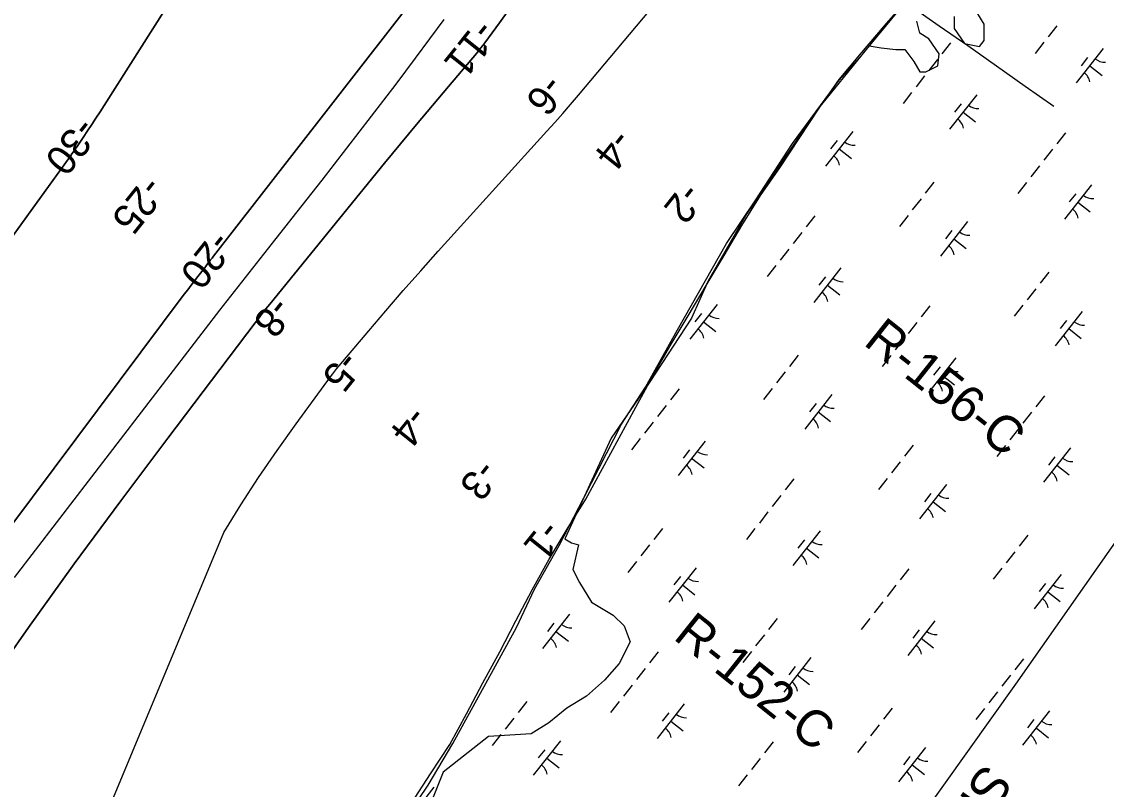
# Model space of a CAD drawing. Extents: x 3896831 to 3918110, y 171006 to 193349.
# Drawn here: x 3910688 to 3911925, y 182669 to 183545 of the extents above; entities that cross this region are included whole.
import ezdxf

# ---------------------------------------------------------------- set-up
doc = ezdxf.new("R2010")
doc.units = 0
for name, color, linetype in [('V-RIVR-EDGE', 7, 'Continuous'), ('V-RIVR-RANG', 7, 'Continuous'), ('V-RIVR-RANG-IDEN', 7, 'Continuous'), ('V-RRAP-FSHR', 7, 'Continuous'), ('V-TOPO-DPTH', 7, 'Continuous'), ('V-TOPO-MINR', 7, 'Continuous'), ('V-UTIL-IDEN', 7, 'Continuous'), ('V-UTIL-LINE', 7, 'Continuous'), ('V-WETL-SWMP', 7, 'Continuous')]:
    doc.layers.add(name, color=color, linetype=linetype)

msp = doc.modelspace()

# ---------------------------------------------------------------- linework, layer by layer
at = {"layer": 'V-RIVR-EDGE'}
for points in [[(3911751.9, 183550.5), (3911751.9, 183536.8), (3911763.8, 183519.8), (3911780.9, 183516.4), (3911786, 183523.2), (3911786, 183541.9), (3911777.5, 183555.6)], [(3911654.9, 183517.1), (3911668.4, 183514.7), (3911685.4, 183512.9), (3911695.6, 183512.9), (3911705.9, 183499.3), (3911712.7, 183487.4), (3911719.5, 183487.4), (3911733.2, 183494.2), (3911734.9, 183507.8), (3911722.9, 183524.9), (3911712.7, 183531.7), (3911709.3, 183545.3)], [(3911654.9, 183517.1), (3911595.4, 183444.2), (3911515.3, 183325.7), (3911471.3, 183249), (3911452.1, 183206.1), (3911404.7, 183133.8), (3911360.7, 183069.5), (3911307.6, 182954.4), (3911315.5, 182949.9), (3911323.4, 182947.6), (3911316.7, 182919.4), (3911324.6, 182904.7), (3911338.1, 182882.2), (3911362.9, 182867.5), (3911375.3, 182855.1), (3911382.1, 182837), (3911369.7, 182812.2), (3911352.8, 182793), (3911332.5, 182775), (3911309.9, 182761.4), (3911289.6, 182744.5), (3911269.3, 182732.1), (3911220.7, 182728.7), (3911168.8, 182688.1), (3911142.9, 182623.7)]]:
    msp.add_lwpolyline(points, dxfattribs=at)
at = {"layer": 'V-RRAP-FSHR'}
for points in [[(3911132.7, 182652.8), (3911154.5, 182686.3), (3911176.4, 182719.8), (3911195.5, 182754.9), (3911214.3, 182790.3), (3911233.4, 182825.6), (3911251.8, 182860.9), (3911270.6, 182896.2), (3911290, 182931.2), (3911310.5, 182965.5), (3911331.6, 182999.8), (3911350.8, 183034.6), (3911369.8, 183069.8), (3911388.9, 183104.9), (3911408.3, 183141), (3911427.9, 183174.8), (3911448.4, 183209.1), (3911468.9, 183243.5), (3911489.3, 183277.9), (3911509.8, 183312.2), (3911530.8, 183346.2), (3911553.8, 183379), (3911575.9, 183412.3), (3911597.7, 183445.8), (3911620.7, 183478.5), (3911646.3, 183509.2), (3911672.4, 183539.9), (3911698.3, 183570)], [(3911701.8, 183562.9), (3911734.6, 183540), (3911767.4, 183517.3), (3911800.2, 183494.1), (3911833, 183471.2), (3911865.7, 183448.3)]]:
    msp.add_lwpolyline(points, dxfattribs=at)
at = {"layer": 'V-TOPO-DPTH'}
for points in [[(3910677.2, 183299), (3910693.9, 183322.2), (3910710.7, 183345.5), (3910741.4, 183388.2), (3910744.1, 183392), (3910745.4, 183393.9), (3910746.8, 183395.8), (3910748.9, 183398.8), (3910751.3, 183402.2), (3910753.7, 183405.7), (3910756, 183409.1), (3910758.4, 183412.6), (3910763.3, 183420.1), (3910768.1, 183427.3), (3910772.9, 183434.5), (3910777.5, 183441.8), (3910782.2, 183449.1), (3910933.7, 183687.7)], [(3910933.7, 183687.7), (3910782.2, 183449.1), (3910777.5, 183441.8), (3910772.9, 183434.5), (3910768.1, 183427.3), (3910763.3, 183420.1), (3910758.4, 183412.6), (3910756, 183409.1), (3910753.7, 183405.7), (3910751.3, 183402.2), (3910748.9, 183398.8), (3910746.8, 183395.8), (3910745.4, 183393.9), (3910744.1, 183392), (3910741.4, 183388.2), (3910710.7, 183345.5), (3910693.9, 183322.2), (3910677.2, 183299)], [(3910452.8, 182671), (3910873.6, 183233.6), (3910877.5, 183238.7), (3910881.3, 183243.8), (3910885.2, 183248.9), (3910889.1, 183253.9), (3910893.5, 183259.6), (3910895.2, 183261.8), (3910896.9, 183263.9), (3910898.6, 183266.1), (3910900.3, 183268.3), (3910902, 183270.5), (3910903.7, 183272.7), (3910905.4, 183274.9), (3910907.1, 183277.1), (3911129.7, 183563.6)], [(3911129.7, 183563.6), (3910907.1, 183277.1), (3910905.4, 183274.9), (3910903.7, 183272.7), (3910902, 183270.5), (3910900.3, 183268.3), (3910898.6, 183266.1), (3910896.9, 183263.9), (3910895.2, 183261.8), (3910893.5, 183259.6), (3910889.1, 183253.9), (3910885.2, 183248.9), (3910881.3, 183243.8), (3910877.5, 183238.7), (3910873.6, 183233.6), (3910452.8, 182671)], [(3911243.7, 183558.1), (3911233.2, 183543.4), (3911216.3, 183520.4), (3911214, 183517.4), (3911211.7, 183514.3), (3911209.3, 183511.4), (3911206.9, 183508.4), (3911175, 183470.8), (3911156.7, 183448.9), (3911138.4, 183427.1), (3911120.3, 183405.1), (3911102.2, 183383.1), (3910971.1, 183222.1), (3910966.8, 183216.8), (3910962.6, 183211.5), (3910958.5, 183206.2), (3910954.4, 183200.8), (3910854.7, 183069.2), (3910801.2, 182997.7), (3910748.2, 182925.8), (3910696.1, 182853.3), (3910644.5, 182780.4)]]:
    msp.add_lwpolyline(points, dxfattribs=at)
at = {"layer": 'V-TOPO-MINR'}
for points in [[(3910657.9, 182335.8), (3910918.8, 182961.5), (3910938.3, 182993.3), (3910958.4, 183024.6), (3910979.5, 183055.3), (3911001.1, 183085.7), (3911040.6, 183139.4), (3911042.9, 183142.6), (3911045.3, 183145.7), (3911047.7, 183148.7), (3911050.2, 183151.7), (3911084, 183191.9), (3911103.6, 183214.8), (3911123.3, 183237.7), (3911143.3, 183260.3), (3911163.4, 183282.7), (3911287.2, 183419.5), (3911296.3, 183429.7), (3911305.4, 183440), (3911314.3, 183450.3), (3911323.2, 183460.7), (3911722.1, 183935.9)], [(3910677.2, 183299), (3910693.9, 183322.2), (3910710.7, 183345.5), (3910741.4, 183388.2), (3910744.1, 183392), (3910745.4, 183393.9), (3910746.8, 183395.8), (3910748.9, 183398.8), (3910751.3, 183402.2), (3910753.7, 183405.7), (3910756, 183409.1), (3910758.4, 183412.6), (3910763.3, 183420.1), (3910768.1, 183427.3), (3910772.9, 183434.5), (3910777.5, 183441.8), (3910782.2, 183449.1), (3910933.7, 183687.7)], [(3910452.8, 182671), (3910873.6, 183233.6), (3910877.5, 183238.7), (3910881.3, 183243.8), (3910885.2, 183248.9), (3910889.1, 183253.9), (3910893.5, 183259.6), (3910895.2, 183261.8), (3910896.9, 183263.9), (3910898.6, 183266.1), (3910900.3, 183268.3), (3910902, 183270.5), (3910903.7, 183272.7), (3910905.4, 183274.9), (3910907.1, 183277.1), (3911129.7, 183563.6)], [(3910644.5, 182780.4), (3910696.1, 182853.3), (3910748.2, 182925.8), (3910801.2, 182997.7), (3910854.7, 183069.2), (3910954.4, 183200.8), (3910958.5, 183206.2), (3910962.6, 183211.5), (3910966.8, 183216.8), (3910971.1, 183222.1), (3911102.2, 183383.1), (3911120.3, 183405.1), (3911138.4, 183427.1), (3911156.7, 183448.9), (3911175, 183470.8), (3911206.9, 183508.4), (3911209.3, 183511.4), (3911211.7, 183514.3), (3911214, 183517.4), (3911216.3, 183520.4), (3911233.2, 183543.4), (3911243.7, 183558.1)], [(3910680.1, 182910.3), (3910727.7, 182972.6), (3910897.7, 183194), (3910914.3, 183215.4), (3910930.9, 183236.8), (3910947.6, 183258.2), (3910964.4, 183279.5), (3911002.4, 183327.5), (3911030.9, 183363.7), (3911059.2, 183400.1), (3911087.3, 183436.7), (3911115.2, 183473.3), (3911137.5, 183502.9), (3911153.9, 183525), (3911170.1, 183547.3)]]:
    msp.add_lwpolyline(points, dxfattribs=at)
at = {"layer": 'V-UTIL-LINE'}
msp.add_lwpolyline([(3905549.4, 173652.6), (3906763.3, 174938.4), (3906949.5, 175133), (3906970.6, 175166.8), (3907325.9, 175860.5), (3907748.9, 176681), (3908142.2, 177273.2), (3908679.4, 178098), (3908869.7, 178381.4), (3908937.4, 178537.8), (3909170, 179117.3), (3909533.8, 179633.3), (3910092.1, 180424.3), (3910333.2, 180766.9), (3910760.4, 181291.4), (3910921.1, 181524), (3911225.6, 181951.2), (3911822, 182788.6), (3911961.6, 182987.4), (3912147.7, 183114.3), (3912722.9, 183841.8), (3913090.9, 184307.1), (3913848, 185258.8), (3914364, 185910.1)], dxfattribs=at)
at = {"layer": 'V-WETL-SWMP'}
for p, q in [((3911647.9, 183508.4), (3911689.8, 183558.9)), ((3911868.8, 183540), (3911858.9, 183527.4)), ((3911747.7, 183520.5), (3911737.9, 183507.9)), ((3911854, 183521.1), (3911844.1, 183508.5)), ((3911620.5, 183477.9), (3911647.9, 183508.4)), ((3911921.8, 183514.1), (3911891, 183474.7)), ((3911904, 183503.9), (3911896.6, 183494.4)), ((3911732.9, 183501.6), (3911723.1, 183489)), ((3911906.4, 183494.4), (3911920.5, 183483.3)), ((3911718.1, 183482.7), (3911708.3, 183470.1)), ((3911567.5, 183405.7), (3911620.5, 183477.9)), ((3911703.3, 183463.9), (3911693.5, 183451.3)), ((3911777.5, 183461.1), (3911746.6, 183421.8)), ((3911759.7, 183450.9), (3911752.3, 183441.5)), ((3911762, 183441.4), (3911776.2, 183430.3)), ((3911636.1, 183419.2), (3911605.2, 183379.8)), ((3911878.7, 183417.9), (3911868.8, 183405.3)), ((3911525.7, 183341.4), (3911567.5, 183405.7)), ((3911618.3, 183409), (3911610.9, 183399.5)), ((3911620.7, 183399.5), (3911634.8, 183388.4)), ((3911863.9, 183399), (3911854, 183386.4)), ((3911849.1, 183380.1), (3911839.2, 183367.5)), ((3911728.8, 183361.4), (3911718.9, 183348.8)), ((3911834.3, 183361.2), (3911824.4, 183348.7)), ((3911908.4, 183358.5), (3911877.5, 183319.2)), ((3911714, 183342.5), (3911704.1, 183329.9)), ((3911890.6, 183348.3), (3911883.2, 183338.9)), ((3911492.1, 183291.3), (3911525.7, 183341.4)), ((3911893, 183338.8), (3911907.1, 183327.7)), ((3911592.9, 183323), (3911583.1, 183310.4)), ((3911699.2, 183323.6), (3911689.3, 183311)), ((3911767, 183316.6), (3911736.2, 183277.2)), ((3911749.2, 183306.4), (3911741.8, 183296.9)), ((3911578.1, 183304.1), (3911568.3, 183291.5)), ((3911751.6, 183296.9), (3911765.7, 183285.8)), ((3911436.1, 183193.1), (3911492.1, 183291.3)), ((3911563.3, 183285.2), (3911553.5, 183272.6)), ((3911548.5, 183266.3), (3911538.7, 183253.7)), ((3911622.7, 183263.6), (3911591.8, 183224.2)), ((3911859.7, 183258.8), (3911849.8, 183246.2)), ((3911604.9, 183253.4), (3911597.5, 183244)), ((3911607.2, 183243.9), (3911621.4, 183232.8)), ((3911844.9, 183239.9), (3911835, 183227.3)), ((3911481.3, 183221.7), (3911450.4, 183182.3)), ((3911723.9, 183220.4), (3911714, 183207.8)), ((3911830.1, 183221), (3911820.2, 183208.4)), ((3911463.5, 183211.5), (3911456.1, 183202)), ((3911897.9, 183214), (3911867.1, 183174.6)), ((3911465.8, 183202), (3911480, 183190.9)), ((3911709.1, 183201.5), (3911699.2, 183188.9)), ((3911880.1, 183203.8), (3911872.7, 183194.3)), ((3911882.5, 183194.3), (3911896.7, 183183.2)), ((3911399.7, 183127.4), (3911436.1, 183193.1)), ((3911694.3, 183182.6), (3911684.4, 183170)), ((3911574, 183163.9), (3911564.1, 183151.3)), ((3911679.4, 183163.7), (3911669.6, 183151.1)), ((3911753.6, 183161), (3911722.7, 183121.6)), ((3911559.2, 183145), (3911549.3, 183132.4)), ((3911735.8, 183150.8), (3911728.4, 183141.4)), ((3911738.2, 183141.3), (3911752.3, 183130.2)), ((3911372.4, 183085.2), (3911399.7, 183127.4)), ((3911438.1, 183125.5), (3911428.3, 183112.9)), ((3911544.4, 183126.1), (3911534.5, 183113.5)), ((3911612.2, 183119), (3911581.3, 183079.7)), ((3911594.4, 183108.8), (3911587, 183099.4)), ((3911854.8, 183117.8), (3911844.9, 183105.2)), ((3911423.3, 183106.6), (3911413.5, 183094)), ((3911596.8, 183099.4), (3911610.9, 183088.3)), ((3911840, 183098.9), (3911830.1, 183086.3)), ((3911329.4, 183001.3), (3911372.4, 183085.2)), ((3911408.5, 183087.7), (3911398.7, 183075.1)), ((3911825.2, 183080), (3911815.3, 183067.4)), ((3911393.7, 183068.8), (3911383.9, 183056.2)), ((3911467.9, 183066.1), (3911437, 183026.7)), ((3911704.9, 183061.2), (3911695, 183048.7)), ((3911810.4, 183061.1), (3911800.5, 183048.5)), ((3911884.5, 183058.4), (3911853.7, 183019)), ((3911450.1, 183055.9), (3911442.7, 183046.4)), ((3911452.4, 183046.4), (3911466.6, 183035.3)), ((3911866.7, 183048.2), (3911859.3, 183038.7)), ((3911690.1, 183042.4), (3911680.2, 183029.8)), ((3911869.1, 183038.7), (3911883.2, 183027.6)), ((3911569.1, 183022.9), (3911559.2, 183010.3)), ((3911675.3, 183023.5), (3911665.4, 183010.9)), ((3911743.1, 183016.4), (3911712.3, 182977.1)), ((3911301.1, 182946.7), (3911329.4, 183001.3)), ((3911554.2, 183004), (3911544.4, 182991.4)), ((3911725.3, 183006.2), (3911717.9, 182996.8)), ((3911727.7, 182996.8), (3911741.9, 182985.7)), ((3911539.4, 182985.1), (3911529.6, 182972.5)), ((3911419.2, 182966.3), (3911409.3, 182953.7)), ((3911524.6, 182966.2), (3911514.8, 182953.6)), ((3911598.8, 182963.5), (3911567.9, 182924.1)), ((3911273.1, 182897.1), (3911301.1, 182946.7)), ((3911404.4, 182947.5), (3911394.5, 182934.9)), ((3911581, 182953.3), (3911573.6, 182943.8)), ((3911835.8, 182958.6), (3911825.9, 182946)), ((3911583.4, 182943.8), (3911597.5, 182932.7)), ((3911821, 182939.8), (3911811.1, 182927.2)), ((3911389.6, 182928.6), (3911379.7, 182916)), ((3911457.4, 182921.5), (3911426.5, 182882.2)), ((3911439.6, 182911.3), (3911432.2, 182901.9)), ((3911700, 182920.3), (3911690.1, 182907.7)), ((3911806.2, 182920.9), (3911796.3, 182908.3)), ((3911874, 182913.8), (3911843.2, 182874.5)), ((3911252.5, 182853.2), (3911273.1, 182897.1)), ((3911442, 182901.8), (3911456.1, 182890.7)), ((3911685.2, 182901.4), (3911675.3, 182888.8)), ((3911856.2, 182903.6), (3911848.8, 182894.2)), ((3911858.6, 182894.1), (3911872.8, 182883)), ((3911670.4, 182882.5), (3911660.5, 182869.9)), ((3911313, 182868.6), (3911282.2, 182829.2)), ((3911550.1, 182863.7), (3911540.2, 182851.1)), ((3911655.6, 182863.6), (3911645.7, 182851)), ((3911729.7, 182860.9), (3911698.8, 182821.5)), ((3911224.2, 182801), (3911252.5, 182853.2)), ((3911295.3, 182858.4), (3911287.9, 182848.9)), ((3911297.6, 182848.9), (3911311.8, 182837.8)), ((3911711.9, 182850.7), (3911704.5, 182841.2)), ((3911535.3, 182844.8), (3911525.4, 182832.2)), ((3911714.3, 182841.2), (3911728.4, 182830.1)), ((3911414.2, 182825.4), (3911404.4, 182812.8)), ((3911520.5, 182826), (3911510.6, 182813.4)), ((3911588.3, 182818.9), (3911557.5, 182779.6)), ((3911830.9, 182817.7), (3911821, 182805.1)), ((3911201.4, 182759.6), (3911224.2, 182801)), ((3911399.4, 182806.5), (3911389.6, 182793.9)), ((3911570.5, 182808.7), (3911563.1, 182799.3)), ((3911572.9, 182799.2), (3911587, 182788.1)), ((3911816.1, 182798.8), (3911806.2, 182786.2)), ((3911384.6, 182787.6), (3911374.8, 182775)), ((3911801.3, 182779.9), (3911791.4, 182767.3)), ((3911264.4, 182768.8), (3911254.5, 182756.2)), ((3911369.8, 182768.7), (3911360, 182756.1)), ((3911444, 182766), (3911413.1, 182726.6)), ((3911681, 182761.1), (3911671.1, 182748.5)), ((3911786.5, 182761), (3911776.6, 182748.4)), ((3911179.8, 182721), (3911201.4, 182759.6)), ((3911249.6, 182749.9), (3911239.7, 182737.3)), ((3911426.2, 182755.8), (3911418.8, 182746.3)), ((3911860.6, 182758.3), (3911829.8, 182718.9)), ((3911428.5, 182746.3), (3911442.7, 182735.2)), ((3911666.2, 182742.2), (3911656.3, 182729.6)), ((3911842.8, 182748.1), (3911835.4, 182738.6)), ((3911845.2, 182738.6), (3911859.4, 182727.5)), ((3911234.8, 182731), (3911224.9, 182718.5)), ((3911302.6, 182724), (3911271.7, 182684.7)), ((3911151.7, 182673.2), (3911179.8, 182721)), ((3911284.8, 182713.8), (3911277.4, 182704.4)), ((3911545.2, 182722.8), (3911535.3, 182710.2)), ((3911651.4, 182723.3), (3911641.5, 182710.8)), ((3911719.2, 182716.3), (3911688.4, 182677)), ((3911287.2, 182704.3), (3911301.3, 182693.2)), ((3911530.4, 182703.9), (3911520.5, 182691.3)), ((3911701.4, 182706.1), (3911694, 182696.7)), ((3911703.8, 182696.6), (3911718, 182685.5)), ((3911515.6, 182685), (3911505.7, 182672.4)), ((3911102.3, 182600.6), (3911151.7, 182673.2)), ((3911158.2, 182671), (3911127.4, 182631.7))]:
    msp.add_line(p, q, dxfattribs=at)
for centre, start, end in [((3911923.6, 183516), 231.1403, 272.6839), ((3911889.5, 183472.5), 11.1403, 52.6839), ((3911779.3, 183463), 231.1403, 272.6839), ((3911745.2, 183419.6), 11.1403, 52.6839), ((3911637.9, 183421.1), 231.1403, 272.6839), ((3911603.8, 183377.6), 11.1403, 52.6839), ((3911910.2, 183360.4), 231.1403, 272.6839), ((3911876.1, 183316.9), 11.1403, 52.6839), ((3911768.8, 183318.5), 231.1403, 272.6839), ((3911734.7, 183275), 11.1403, 52.6839), ((3911624.5, 183265.5), 231.1403, 272.6839), ((3911590.4, 183222), 11.1403, 52.6839), ((3911483.1, 183223.6), 231.1403, 272.6839), ((3911449, 183180.1), 11.1403, 52.6839), ((3911899.7, 183215.9), 231.1403, 272.6839), ((3911865.6, 183172.4), 11.1403, 52.6839), ((3911755.4, 183162.9), 231.1403, 272.6839), ((3911721.3, 183119.4), 11.1403, 52.6839), ((3911614, 183121), 231.1403, 272.6839), ((3911579.9, 183077.5), 11.1403, 52.6839), ((3911469.7, 183068), 231.1403, 272.6839), ((3911886.3, 183060.3), 231.1403, 272.6839), ((3911435.6, 183024.5), 11.1403, 52.6839), ((3911852.2, 183016.8), 11.1403, 52.6839), ((3911744.9, 183018.4), 231.1403, 272.6839), ((3911710.8, 182974.9), 11.1403, 52.6839), ((3911600.6, 182965.4), 231.1403, 272.6839), ((3911566.5, 182921.9), 11.1403, 52.6839), ((3911459.2, 182923.4), 231.1403, 272.6839), ((3911875.8, 182915.7), 231.1403, 272.6839), ((3911425.1, 182880), 11.1403, 52.6839), ((3911841.8, 182872.3), 11.1403, 52.6839), ((3911314.9, 182870.5), 231.1403, 272.6839), ((3911731.5, 182862.8), 231.1403, 272.6839), ((3911280.8, 182827), 11.1403, 52.6839), ((3911697.4, 182819.3), 11.1403, 52.6839), ((3911590.1, 182820.8), 231.1403, 272.6839), ((3911556, 182777.4), 11.1403, 52.6839), ((3911445.8, 182767.9), 231.1403, 272.6839), ((3911411.7, 182724.4), 11.1403, 52.6839), ((3911862.4, 182760.2), 231.1403, 272.6839), ((3911828.3, 182716.7), 11.1403, 52.6839), ((3911304.4, 182725.9), 231.1403, 272.6839), ((3911721, 182718.2), 231.1403, 272.6839), ((3911270.3, 182682.4), 11.1403, 52.6839), ((3911686.9, 182674.7), 11.1403, 52.6839)]:
    msp.add_arc(centre, 17.6, start, end, dxfattribs=at)

# ---------------------------------------------------------------- texts
at = {"layer": 'V-RIVR-RANG'}
for s, rotation, p in [('-11', 231.3983, (3911208.6, 183549.2)), ('-6', 231.3983, (3911286.5, 183486.5)), ('-30', 231.4478, (3910753.3, 183437.9)), ('-4', 231.3983, (3911364.7, 183424.2)), ('-25', 231.3083, (3910829.6, 183370.7)), ('-2', 231.3983, (3911443.9, 183363.2)), ('-20', 231.3083, (3910907.6, 183308.1)), ('-8', 231.3083, (3910975.6, 183233.1)), ('-5', 231.3083, (3911054.1, 183171.2)), ('-4', 231.3083, (3911131.8, 183108.2)), ('-3', 231.3083, (3911211, 183047.2)), ('-1', 231.3083, (3911283.9, 182978.2))]:
    msp.add_text(s, height=33.5, rotation=rotation, dxfattribs=at).set_placement(p)
at = {"layer": 'V-RIVR-RANG-IDEN'}
for s, rotation, p in [('R-156-C', 321.5457, (3911647.1, 183176.8)), ('R-152-C', 321.4511, (3911430.2, 182840.9))]:
    msp.add_text(s, height=41.5, rotation=rotation, dxfattribs=at).set_placement(p)
at = {"layer": 'V-UTIL-IDEN'}
msp.add_text('SHELL OIL CO.', height=42, rotation=234.5953, dxfattribs=at).set_placement((3911786.4, 182699.9))

doc.saveas('drawing.dxf')
